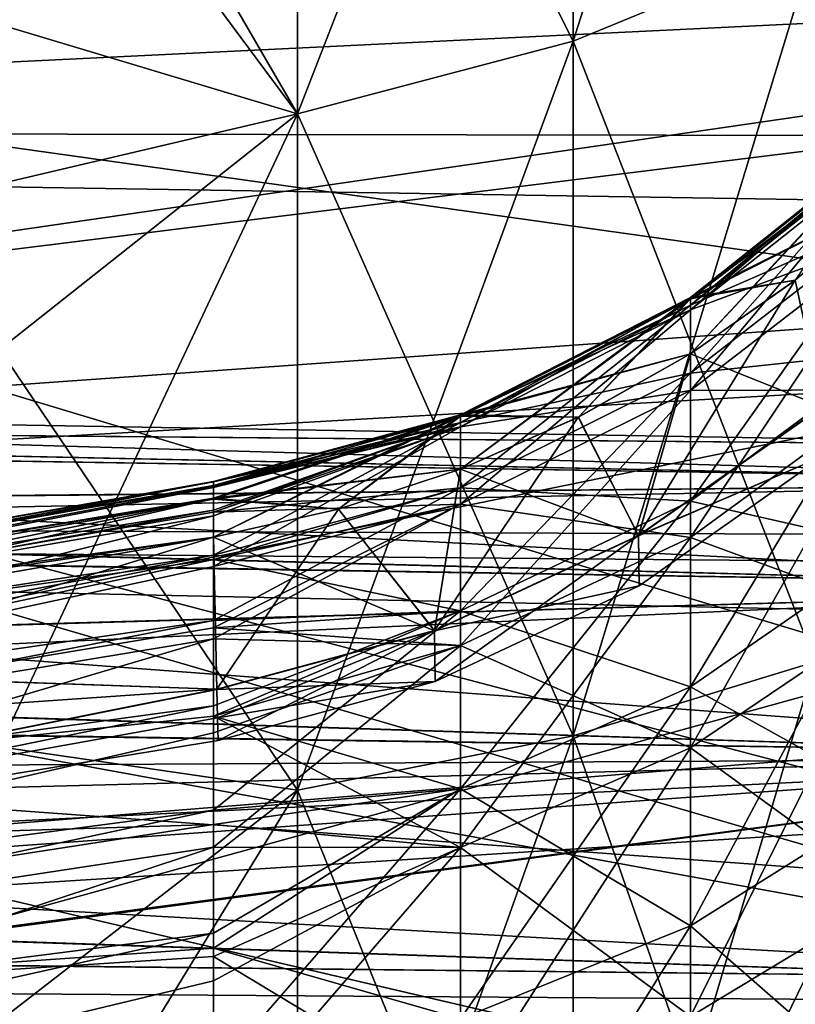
# Model space of a CAD drawing. Header units: metres. Extents: x -31 to 116, y -82 to 82.
# Tile 259 of 656: x -10.44 to -8.94, y -18.09 to -16.19. Entities that reach past the tile are written whole.
import ezdxf

# ---------------------------------------------------------------- set-up
doc = ezdxf.new("R2010")
doc.units = ezdxf.units.M
doc.layers.add('solid_80000000GA_10_1', color=7, linetype='CONTINUOUS')

msp = doc.modelspace()

# ---------------------------------------------------------------- linework, layer by layer
at = {"layer": 'solid_80000000GA_10_1'}
for points in [[(-9.371826, -16.232729, 8.764849), (-8.904378, -16.040487, 9.08474), (-8.904378, -14.767926, 8.186449)], [(-9.371826, -15.004976, 7.898189), (-9.371826, -16.232729, 8.764849), (-8.904378, -14.767926, 8.186449)], [(-9.371826, -15.004976, 7.898189), (-9.903998, -15.178445, 7.687245), (-9.903998, -16.373405, 8.530758)], [(-9.371826, -15.004976, 7.898189), (-9.903998, -16.373405, 8.530758), (-9.371826, -16.232729, 8.764849)], [(-9.903983, -15.178441, -7.68725), (-9.371815, -15.004972, -7.898194), (-9.371813, -16.232723, -8.764855)], [(-9.371813, -16.232723, -8.764855), (-9.371815, -15.004972, -7.898194), (-8.904368, -16.040483, -9.084747)], [(-10.479044, -15.598413, -7.811929), (-9.903983, -15.178441, -7.68725), (-9.90398, -16.373402, -8.530765)], [(-9.903998, -16.373405, 8.530758), (-9.903998, -15.178445, 7.687245), (-10.478992, -15.383737, 7.645028)], [(-9.90398, -16.373402, -8.530765), (-9.903983, -15.178441, -7.68725), (-9.371813, -16.232723, -8.764855)], [(-0.185905, -15.306491, -55.904568), (-14.860252, -15.818931, -56.027794), (8.5, -19.098322, -54.564713)], [(-14.860252, -15.818931, 56.027794), (-0.185905, -15.306491, 55.904568), (8.5, -19.098322, 54.564713)], [(-9.903998, -16.373405, 8.530758), (-10.478992, -15.383737, 7.645028), (-10.479, -16.508472, 8.422573)], [(-11.857142, -15.71406, -58.423611), (-6.02142, -15.510272, -58.486851), (5.595928, -17.363724, -58.034225)], [(-6.024165, -15.510367, 58.486816), (-11.857142, -15.71406, 58.423611), (5.595928, -17.363724, 58.034225)], [(-31, -19.587816, 55.123203), (-3, -19.629545, 54.589241), (-3, -15.514929, 55.898041)], [(-30.999891, -16.182417, 56.217251), (-31, -19.587816, 55.123203), (-3, -15.514929, 55.898041)], [(-19.510586, -15.781201, -56.122807), (-3, -15.514929, -55.898041), (-3, -19.629545, -54.589241)], [(-14.77168, -15.615715, 53.904545), (-2, -15.584855, 54.145493), (-2, -19.4587, 52.877037)], [(-2, -15.584855, -54.145493), (-14.77168, -15.615715, -53.904545), (-14.131985, -16.265471, -53.723698)], [(-2, -15.584855, -54.145493), (-14.131985, -16.265471, -53.723698), (-13.617107, -17.027529, -53.496483)], [(-2, -15.584855, -54.145493), (-13.617107, -17.027529, -53.496483), (-13.248411, -17.877415, -53.225307)], [(-2, -15.584855, -54.145493), (-13.248411, -17.877415, -53.225307), (-10.623691, -17.966028, -53.243816)], [(-2, -15.584855, -54.145493), (-10.623691, -17.966028, -53.243816), (-8, -18.054575, -53.262215)], [(-10.479056, -16.200708, -8.2324), (-10.479044, -15.598413, -7.811929), (-9.90398, -16.373402, -8.530765)], [(-14.130377, -16.267435, 53.723133), (-14.77168, -15.615715, 53.904545), (-2, -19.4587, 52.877037)], [(-11.857142, -17.21048, -58.000427), (-11.857142, -15.71406, -58.423611), (5.595928, -17.363724, -58.034225)], [(-11.857142, -15.71406, 58.423611), (-11.857142, -19.025854, 57.430538), (5.595928, -17.363724, 58.034225)], [(-19.510586, -15.781201, -56.122807), (-3, -19.629545, -54.589241), (-30.999891, -16.182417, -56.217251)], [(-14.2, -15.795713, 3.116266), (-3.8, -15.795713, 3.116266), (-3.8, -16.423508, 4.059462)], [(-14.2, -16.406023, 4.037499), (-14.2, -15.795713, 3.116266), (-3.8, -16.423508, 4.059462)], [(-14.860252, -15.818931, -56.027794), (-29.5, -16.330162, -56.147243), (8.5, -19.098322, -54.564713)], [(-29.5, -16.330162, 56.147243), (-14.860252, -15.818931, 56.027794), (8.5, -19.098322, 54.564713)], [(-14.2, -16.454727, -4.098197), (-3.8, -15.949091, -3.381924), (-14.2, -15.837672, -3.191871)], [(-14.2, -16.454727, -4.098197), (-3.8, -16.620687, -4.29445), (-3.8, -15.949091, -3.381924)], [(-9.371826, -17.574245, 9.442202), (-8.904378, -17.430965, 9.786815), (-8.904378, -16.040487, 9.08474)], [(-9.371826, -16.232729, 8.764849), (-9.371826, -17.574245, 9.442202), (-8.904378, -16.040487, 9.08474)], [(-9.371813, -16.232723, -8.764855), (-8.904368, -16.040483, -9.084747), (-8.904367, -17.430962, -9.786824)], [(-3, -19.629545, -54.589241), (-31, -19.587816, -55.123203), (-30.999891, -16.182417, -56.217251)], [(-10.479069, -16.828384, -8.604118), (-10.479056, -16.200708, -8.2324), (-9.90398, -16.373402, -8.530765)], [(-9.371826, -16.232729, 8.764849), (-9.903998, -16.373405, 8.530758), (-9.903998, -17.679094, 9.190021)], [(-9.371826, -16.232729, 8.764849), (-9.903998, -17.679094, 9.190021), (-9.371826, -17.574245, 9.442202)], [(-9.90398, -16.373402, -8.530765), (-9.371813, -16.232723, -8.764855), (-9.371811, -17.574242, -9.442211)], [(-9.371811, -17.574242, -9.442211), (-9.371813, -16.232723, -8.764855), (-8.904367, -17.430962, -9.786824)], [(-14.130377, -16.267435, 53.723133), (-2, -19.4587, 52.877037), (-8, -18.054575, 53.262215)], [(-13.615891, -17.029745, 53.495819), (-14.130377, -16.267435, 53.723133), (-8, -18.054575, 53.262215)], [(-29.5, -16.330162, -56.147243), (-29.5, -20.61651, -54.718796), (8.5, -19.098322, -54.564713)], [(-29.5, -20.61651, 54.718796), (-29.5, -16.330162, 56.147243), (8.5, -19.098322, 54.564713)], [(-10.479069, -16.828384, -8.604118), (-9.90398, -16.373402, -8.530765), (-9.903977, -17.67909, -9.190028)], [(-9.903998, -16.373405, 8.530758), (-10.479, -16.508472, 8.422573), (-10.478996, -17.595211, 8.97818)], [(-9.903998, -17.679094, 9.190021), (-9.903998, -16.373405, 8.530758), (-10.478996, -17.595211, 8.97818)], [(-9.903977, -17.67909, -9.190028), (-9.90398, -16.373402, -8.530765), (-9.371811, -17.574242, -9.442211)], [(-14.2, -17.163565, 4.842038), (-14.2, -16.406023, 4.037499), (-3.8, -16.423508, 4.059462)], [(-8.755479, -16.417759, 22.796824), (-9.14531, -16.727825, 22.781693), (-9.145311, -16.836645, 23.650547)], [(-8.942774, -16.694181, 23.679489), (-8.755479, -16.417759, 22.796824), (-9.145311, -16.836645, 23.650547)], [(-8.755479, -16.420315, -32.154793), (-9.14531, -16.730249, -32.17239), (-9.145311, -16.836645, -31.349453)], [(-8.942774, -16.694181, -31.320511), (-8.755479, -16.420315, -32.154793), (-9.145311, -16.836645, -31.349453)], [(-8.755479, -16.417759, 22.796824), (-8.755479, -16.442734, 21.874483), (-9.14531, -16.727825, 22.781693)], [(-8.755479, -16.417759, -22.796824), (-8.755479, -16.532425, -23.712351), (-9.14531, -16.727825, -22.781693)], [(-8.755479, -16.417759, -22.796824), (-9.14531, -16.727825, -22.781693), (-9.14531, -16.751526, -21.90637)], [(-8.755479, -16.442734, -21.874483), (-8.755479, -16.417759, -22.796824), (-9.14531, -16.751526, -21.90637)], [(-8.755479, -16.420315, 32.154793), (-8.755479, -16.532425, 31.287649), (-9.14531, -16.730249, 32.17239)], [(-8.755479, -16.420315, 32.154793), (-9.14531, -16.730249, 32.17239), (-9.14531, -16.742807, 33.002083)], [(-8.755479, -16.433546, 33.029053), (-8.755479, -16.420315, 32.154793), (-9.14531, -16.742807, 33.002083)], [(-8.755479, -16.420315, -32.154793), (-8.755479, -16.433546, -33.029053), (-9.14531, -16.730249, -32.17239)], [(-14.2, -17.163565, 4.842038), (-3.8, -16.423508, 4.059462), (-3.8, -17.205549, 4.879313)], [(-8.755479, -16.433546, 33.029053), (-9.14531, -16.742807, 33.002083), (-9.14531, -16.874062, 33.821423)], [(-8.755479, -16.57185, 33.892406), (-8.755479, -16.433546, 33.029053), (-9.14531, -16.874062, 33.821423)], [(-8.755479, -16.433546, -33.029053), (-9.14531, -16.742807, -33.002083), (-9.14531, -16.730249, -32.17239)], [(-8.755479, -16.433546, -33.029053), (-8.755479, -16.57185, -33.892406), (-9.14531, -16.742807, -33.002083)], [(-14.2, -17.21534, -4.887912), (-3.8, -16.620687, -4.29445), (-14.2, -16.454727, -4.098197)], [(-8.755479, -16.442734, 21.874483), (-9.14531, -16.751526, 21.90637), (-9.14531, -16.727825, 22.781693)], [(-8.755479, -16.442734, 21.874483), (-8.755479, -16.606771, 20.966501), (-9.14531, -16.751526, 21.90637)], [(-8.755479, -16.442734, -21.874483), (-9.14531, -16.751526, -21.90637), (-9.14531, -16.907202, -21.044678)], [(-8.755479, -16.606771, -20.966501), (-8.755479, -16.442734, -21.874483), (-9.14531, -16.907202, -21.044678)], [(-9.14531, -16.730249, 32.17239), (-8.755479, -16.532425, 31.287649), (-8.943015, -16.69437, 31.320549)], [(-9.14531, -16.727825, -22.781693), (-8.755479, -16.532425, -23.712351), (-8.943015, -16.69437, -23.679451)], [(-8.943015, -16.69437, 31.320549), (-8.755479, -16.532425, 31.287649), (-8.890228, -16.938267, 29.419748)], [(-8.943015, -16.69437, -23.679451), (-8.755479, -16.532425, -23.712351), (-8.890228, -16.938267, -25.580252)], [(-8.755479, -16.57185, 33.892406), (-9.14531, -16.874062, 33.821423), (-9.14531, -17.121304, 34.613522)], [(-8.755479, -16.832375, 34.727055), (-8.755479, -16.57185, 33.892406), (-9.14531, -17.121304, 34.613522)], [(-8.755479, -16.57185, -33.892406), (-9.14531, -16.874062, -33.821423), (-9.14531, -16.742807, -33.002083)], [(-8.755479, -16.57185, -33.892406), (-8.755479, -16.832375, -34.727055), (-9.14531, -16.874062, -33.821423)], [(-8.755479, -16.606771, 20.966501), (-9.14531, -16.907202, 21.044678), (-9.14531, -16.751526, 21.90637)], [(-8.755479, -16.606771, 20.966501), (-8.755479, -16.906111, 20.093727), (-9.14531, -16.907202, 21.044678)], [(-8.755479, -16.606771, -20.966501), (-9.14531, -16.907202, -21.044678), (-9.14531, -17.19128, -20.216396)], [(-8.755479, -16.906111, -20.093727), (-8.755479, -16.606771, -20.966501), (-9.14531, -17.19128, -20.216396)], [(-14.2, -17.21534, -4.887912), (-3.8, -17.440538, -5.076492), (-3.8, -16.620687, -4.29445)], [(-8.943015, -16.69437, 31.320549), (-8.890228, -16.938267, 29.419748), (-9.245898, -17.187288, 29.444853)], [(-9.145311, -16.836645, 31.349453), (-8.943015, -16.69437, 31.320549), (-9.245898, -17.187288, 29.444853)], [(-8.943015, -16.69437, -23.679451), (-8.890228, -16.938267, -25.580252), (-9.245898, -17.187288, -25.555147)], [(-9.145311, -16.836645, -23.650547), (-8.943015, -16.69437, -23.679451), (-9.245898, -17.187288, -25.555147)], [(-8.890224, -16.938646, 25.584072), (-8.942774, -16.694181, 23.679489), (-9.145311, -16.836645, 23.650547)], [(-8.890224, -16.938646, -29.415928), (-8.942774, -16.694181, -31.320511), (-9.145311, -16.836645, -31.349453)], [(-9.14531, -16.730249, 32.17239), (-8.943015, -16.69437, 31.320549), (-9.145311, -16.836645, 31.349453)], [(-9.14531, -16.727825, -22.781693), (-8.943015, -16.69437, -23.679451), (-9.145311, -16.836645, -23.650547)], [(-9.14531, -16.727825, 22.781693), (-9.588969, -16.954504, 22.77063), (-9.588969, -17.05905, 23.605364)], [(-9.14531, -16.727825, 22.781693), (-9.14531, -16.751526, 21.90637), (-9.588969, -16.954504, 22.77063)], [(-9.361719, -16.958832, 23.625725), (-9.14531, -16.727825, 22.781693), (-9.588969, -17.05905, 23.605364)], [(-9.14531, -16.727825, -22.781693), (-9.145311, -16.836645, -23.650547), (-9.588969, -16.954504, -22.77063)], [(-9.14531, -16.727825, -22.781693), (-9.588969, -16.954504, -22.77063), (-9.588969, -16.977274, -21.929684)], [(-9.14531, -16.751526, -21.90637), (-9.14531, -16.727825, -22.781693), (-9.588969, -16.977274, -21.929684)], [(-9.14531, -16.730249, 32.17239), (-9.145311, -16.836645, 31.349453), (-9.588969, -16.956833, 32.185257)], [(-9.14531, -16.730249, 32.17239), (-9.588969, -16.956833, 32.185257), (-9.588969, -16.968897, 32.982365)], [(-9.14531, -16.742807, 33.002083), (-9.14531, -16.730249, 32.17239), (-9.588969, -16.968897, 32.982365)], [(-9.14531, -16.730249, -32.17239), (-9.588969, -16.956833, -32.185257), (-9.588969, -17.05905, -31.394636)], [(-9.14531, -16.730249, -32.17239), (-9.14531, -16.742807, -33.002083), (-9.588969, -16.956833, -32.185257)], [(-9.361719, -16.958832, -31.374275), (-9.14531, -16.730249, -32.17239), (-9.588969, -17.05905, -31.394636)], [(-9.14531, -16.742807, 33.002083), (-9.588969, -16.968897, 32.982365), (-9.588969, -17.094997, 33.769531)], [(-9.14531, -16.874062, 33.821423), (-9.14531, -16.742807, 33.002083), (-9.588969, -17.094997, 33.769531)], [(-9.14531, -16.742807, -33.002083), (-9.588969, -16.968897, -32.982365), (-9.588969, -16.956833, -32.185257)], [(-9.14531, -16.742807, -33.002083), (-9.14531, -16.874062, -33.821423), (-9.588969, -16.968897, -32.982365)], [(-9.361719, -16.958832, 23.625725), (-9.145311, -16.836645, 23.650547), (-9.14531, -16.727825, 22.781693)], [(-9.361719, -16.958832, -31.374275), (-9.145311, -16.836645, -31.349453), (-9.14531, -16.730249, -32.17239)], [(-9.14531, -16.751526, 21.90637), (-9.588969, -16.977274, 21.929682), (-9.588969, -16.954504, 22.77063)], [(-9.14531, -16.751526, 21.90637), (-9.14531, -16.907202, 21.044678), (-9.588969, -16.977274, 21.929682)], [(-9.14531, -16.751526, -21.90637), (-9.588969, -16.977274, -21.929684), (-9.588969, -17.126837, -21.10183)], [(-9.14531, -16.907202, -21.044678), (-9.14531, -16.751526, -21.90637), (-9.588969, -17.126837, -21.10183)], [(-10.479053, -18.124537, -9.190274), (-10.479069, -16.828384, -8.604118), (-9.903977, -17.67909, -9.190028)], [(-9.588969, -16.956833, 32.185257), (-9.145311, -16.836645, 31.349453), (-9.362231, -16.959089, 31.374329)], [(-9.588969, -16.954504, -22.77063), (-9.145311, -16.836645, -23.650547), (-9.362231, -16.959089, -23.625671)], [(-9.362231, -16.959089, 31.374329), (-9.145311, -16.836645, 31.349453), (-9.245898, -17.187288, 29.444853)], [(-9.362231, -16.959089, -23.625671), (-9.145311, -16.836645, -23.650547), (-9.245898, -17.187288, -25.555147)], [(-9.245893, -17.187675, 25.559015), (-9.145311, -16.836645, 23.650547), (-9.361719, -16.958832, 23.625725)], [(-9.245893, -17.187675, -29.440985), (-9.145311, -16.836645, -31.349453), (-9.361719, -16.958832, -31.374275)], [(-8.890224, -16.938646, 25.584072), (-9.145311, -16.836645, 23.650547), (-9.245893, -17.187675, 25.559015)], [(-8.890224, -16.938646, -29.415928), (-9.145311, -16.836645, -31.349453), (-9.245893, -17.187675, -29.440985)], [(-8.755479, -16.832375, 34.727055), (-9.14531, -17.121304, 34.613522), (-9.14531, -17.479437, 35.362045)], [(-8.755479, -17.209745, 35.515785), (-8.755479, -16.832375, 34.727055), (-9.14531, -17.479437, 35.362045)], [(-8.755479, -16.832375, -34.727055), (-9.14531, -17.121304, -34.613522), (-9.14531, -16.874062, -33.821423)], [(-8.755479, -16.832375, -34.727055), (-8.755479, -17.209745, -35.515785), (-9.14531, -17.121304, -34.613522)], [(-9.14531, -16.874062, 33.821423), (-9.588969, -17.094997, 33.769531), (-9.588969, -17.332529, 34.530521)], [(-9.14531, -17.121304, 34.613522), (-9.14531, -16.874062, 33.821423), (-9.588969, -17.332529, 34.530521)], [(-9.14531, -16.874062, -33.821423), (-9.588969, -17.094997, -33.769531), (-9.588969, -16.968897, -32.982365)], [(-9.14531, -16.874062, -33.821423), (-9.14531, -17.121304, -34.613522), (-9.588969, -17.094997, -33.769531)], [(-9.14531, -16.907202, 21.044678), (-9.588969, -17.126837, 21.10183), (-9.588969, -16.977274, 21.929682)], [(-9.14531, -16.907202, 21.044678), (-9.14531, -17.19128, 20.216396), (-9.588969, -17.126837, 21.10183)], [(-9.14531, -16.907202, -21.044678), (-9.588969, -17.126837, -21.10183), (-9.588969, -17.399759, -20.306074)], [(-9.14531, -17.19128, -20.216396), (-9.14531, -16.907202, -21.044678), (-9.588969, -17.399759, -20.306074)], [(-8.755479, -16.906111, 20.093727), (-9.14531, -17.19128, 20.216396), (-9.14531, -16.907202, 21.044678)], [(-8.755479, -16.906111, 20.093727), (-8.755479, -17.333876, 19.276197), (-9.14531, -17.19128, 20.216396)], [(-8.755479, -16.906111, -20.093727), (-9.14531, -17.19128, -20.216396), (-9.14531, -17.597239, -19.440542)], [(-8.755479, -17.333876, -19.276197), (-8.755479, -16.906111, -20.093727), (-9.14531, -17.597239, -19.440542)], [(-8, -17.016335, -51.006477), (-13.651486, -16.965944, -51.542725), (-13.679019, -16.918049, -50.935425)], [(-8, -17.083391, -50.370956), (-13.679019, -16.918049, -50.935425), (-13.63671, -16.992165, -50.32811)], [(-8, -17.083391, -50.370956), (-8, -17.016335, -51.006477), (-13.679019, -16.918049, -50.935425)], [(-8, -17.016335, 51.006477), (-13.678886, -16.918276, 50.9361), (-13.650931, -16.966921, 51.547264)], [(-8, -17.083391, 50.370956), (-13.636168, -16.993134, 50.324238), (-13.678886, -16.918276, 50.9361)], [(-8, -17.016335, 51.006477), (-8, -17.083391, 50.370956), (-13.678886, -16.918276, 50.9361)], [(-9.588969, -16.954504, 22.77063), (-10.06588, -17.116308, 23.110279), (-10.065879, -17.190298, 23.578701)], [(-9.588969, -16.954504, 22.77063), (-10.06588, -17.083567, 22.637182), (-10.06588, -17.116308, 23.110279)], [(-9.588969, -16.954504, 22.77063), (-9.588969, -16.977274, 21.929682), (-10.06588, -17.083567, 22.637182)], [(-9.588969, -16.954504, -22.77063), (-10.06588, -17.115059, -23.09915), (-10.06588, -17.083046, -22.614788)], [(-9.588969, -16.954504, -22.77063), (-9.588969, -17.05905, -23.605364), (-10.06588, -17.115059, -23.09915)], [(-9.588969, -16.954504, -22.77063), (-10.06588, -17.083046, -22.614788), (-10.06588, -17.094511, -22.129507)], [(-9.588969, -16.977274, -21.929684), (-9.588969, -16.954504, -22.77063), (-10.06588, -17.094511, -22.129507)], [(-9.824448, -17.136372, 23.589655), (-9.588969, -16.954504, 22.77063), (-10.065879, -17.190298, 23.578701)], [(-9.824448, -17.136372, 23.589655), (-9.588969, -17.05905, 23.605364), (-9.588969, -16.954504, 22.77063)], [(-9.588969, -16.954504, -22.77063), (-9.362231, -16.959089, -23.625671), (-9.588969, -17.05905, -23.605364)], [(-8.88918, -17.034018, 27.501919), (-9.245898, -17.187288, 29.444853), (-8.890228, -16.938267, 29.419748)], [(-8.88918, -17.034018, -27.498081), (-9.245898, -17.187288, -25.555147), (-8.890228, -16.938267, -25.580252)], [(-8.890224, -16.938646, 25.584072), (-9.245893, -17.187675, 25.559015), (-8.88918, -17.034018, 27.501919)], [(-8.890224, -16.938646, -29.415928), (-9.245893, -17.187675, -29.440985), (-8.88918, -17.034018, -27.498081)], [(-8, -17.086149, -51.641705), (-13.55744, -17.139557, -52.143887), (-13.651486, -16.965944, -51.542725)], [(-8, -17.016335, -51.006477), (-8, -17.086149, -51.641705), (-13.651486, -16.965944, -51.542725)], [(-8, -17.086149, 51.641705), (-13.650931, -16.966921, 51.547264), (-13.55634, -17.141687, 52.149258)], [(-8, -17.086149, 51.641705), (-8, -17.016335, 51.006477), (-13.650931, -16.966921, 51.547264)], [(-9.588969, -16.956833, 32.185257), (-10.06588, -17.117125, 31.882572), (-10.06588, -17.08395, 32.348431)], [(-9.588969, -16.956833, 32.185257), (-9.588969, -17.05905, 31.394636), (-10.06588, -17.117125, 31.882572)], [(-9.588969, -16.956833, 32.185257), (-10.06588, -17.08395, 32.348431), (-10.06588, -17.091019, 32.815418)], [(-9.588969, -16.968897, 32.982365), (-9.588969, -16.956833, 32.185257), (-10.06588, -17.091019, 32.815418)], [(-9.588969, -16.956833, -32.185257), (-10.06588, -17.116308, -31.889721), (-10.065879, -17.190298, -31.421299)], [(-9.588969, -16.956833, -32.185257), (-10.06588, -17.083567, -32.36282), (-10.06588, -17.116308, -31.889721)], [(-9.588969, -16.956833, -32.185257), (-9.588969, -16.968897, -32.982365), (-10.06588, -17.083567, -32.36282)], [(-9.588969, -16.968897, 32.982365), (-10.06588, -17.091019, 32.815418), (-10.06588, -17.138277, 33.28006)], [(-9.588969, -16.968897, 32.982365), (-10.06588, -17.138277, 33.28006), (-10.06588, -17.225374, 33.738907)], [(-9.588969, -17.094997, 33.769531), (-9.588969, -16.968897, 32.982365), (-10.06588, -17.225374, 33.738907)], [(-9.588969, -16.968897, -32.982365), (-10.06588, -17.142496, -33.308533), (-10.06588, -17.092318, -32.836967)], [(-9.588969, -16.968897, -32.982365), (-9.588969, -17.094997, -33.769531), (-10.06588, -17.142496, -33.308533)], [(-9.588969, -16.968897, -32.982365), (-10.06588, -17.092318, -32.836967), (-10.06588, -17.083567, -32.36282)], [(-9.824448, -17.136372, -31.410345), (-9.588969, -16.956833, -32.185257), (-10.065879, -17.190298, -31.421299)], [(-9.824448, -17.136372, -31.410345), (-9.588969, -17.05905, -31.394636), (-9.588969, -16.956833, -32.185257)], [(-9.362231, -16.959089, 31.374329), (-9.245898, -17.187288, 29.444853), (-9.639651, -17.370995, 29.463373)], [(-9.588969, -17.05905, 31.394636), (-9.362231, -16.959089, 31.374329), (-9.639651, -17.370995, 29.463373)], [(-9.362231, -16.959089, -23.625671), (-9.245898, -17.187288, -25.555147), (-9.639651, -17.370995, -25.536627)], [(-9.588969, -17.05905, -23.605364), (-9.362231, -16.959089, -23.625671), (-9.639651, -17.370995, -25.536627)], [(-9.588969, -16.956833, 32.185257), (-9.362231, -16.959089, 31.374329), (-9.588969, -17.05905, 31.394636)], [(-9.245893, -17.187675, 25.559015), (-9.361719, -16.958832, 23.625725), (-9.588969, -17.05905, 23.605364)], [(-9.245893, -17.187675, -29.440985), (-9.361719, -16.958832, -31.374275), (-9.588969, -17.05905, -31.394636)], [(-8, -17.083391, -50.370956), (-13.63671, -16.992165, -50.32811), (-13.529852, -17.193785, -49.729931)], [(-8, -17.284243, 49.764294), (-13.528596, -17.196293, 49.723766), (-13.636168, -16.993134, 50.324238)], [(-8, -17.083391, 50.370956), (-8, -17.284243, 49.764294), (-13.636168, -16.993134, 50.324238)], [(-9.588969, -16.977274, 21.929682), (-10.06588, -17.142496, 21.691467), (-10.06588, -17.092318, 22.163034)], [(-9.588969, -16.977274, 21.929682), (-9.588969, -17.126837, 21.10183), (-10.06588, -17.142496, 21.691467)], [(-9.588969, -16.977274, 21.929682), (-10.06588, -17.092318, 22.163034), (-10.06588, -17.083567, 22.637182)], [(-9.588969, -16.977274, -21.929684), (-10.06588, -17.094511, -22.129507), (-10.06588, -17.149364, -21.6472)], [(-9.588969, -16.977274, -21.929684), (-10.06588, -17.149364, -21.6472), (-10.06588, -17.247164, -21.171736)], [(-9.588969, -17.126837, -21.10183), (-9.588969, -16.977274, -21.929684), (-10.06588, -17.247164, -21.171736)], [(-13.615891, -17.029745, 53.495819), (-8, -18.054575, 53.262215), (-10.63378, -17.964994, 53.244438)], [(-8.88918, -17.034018, 27.501919), (-9.244473, -17.284359, 27.501944), (-9.245898, -17.187288, 29.444853)], [(-8.88918, -17.034018, -27.498081), (-9.244473, -17.284359, -27.498056), (-9.245898, -17.187288, -25.555147)], [(-9.245893, -17.187675, 25.559015), (-9.244473, -17.284359, 27.501944), (-8.88918, -17.034018, 27.501919)], [(-9.245893, -17.187675, -29.440985), (-9.244473, -17.284359, -27.498056), (-8.88918, -17.034018, -27.498081)], [(-9.824564, -17.136404, 31.410351), (-10.06588, -17.117125, 31.882572), (-9.588969, -17.05905, 31.394636)], [(-9.824564, -17.136404, -23.589649), (-10.06588, -17.115059, -23.09915), (-9.588969, -17.05905, -23.605364)], [(-9.824564, -17.136404, 31.410351), (-9.588969, -17.05905, 31.394636), (-9.639651, -17.370995, 29.463373)], [(-9.824564, -17.136404, -23.589649), (-9.588969, -17.05905, -23.605364), (-9.639651, -17.370995, -25.536627)], [(-9.639644, -17.371386, 25.540531), (-9.588969, -17.05905, 23.605364), (-9.824448, -17.136372, 23.589655)], [(-9.639644, -17.371386, -29.459469), (-9.588969, -17.05905, -31.394636), (-9.824448, -17.136372, -31.410345)], [(-9.245893, -17.187675, 25.559015), (-9.588969, -17.05905, 23.605364), (-9.639644, -17.371386, 25.540531)], [(-9.245893, -17.187675, -29.440985), (-9.588969, -17.05905, -31.394636), (-9.639644, -17.371386, -29.459469)], [(-8, -17.086149, -51.641705), (-8, -17.289637, -52.24749), (-13.55744, -17.139557, -52.143887)], [(-8, -17.289637, 52.24749), (-8, -17.086149, 51.641705), (-13.55634, -17.141687, 52.149258)], [(-8, -17.284243, -49.764294), (-8, -17.083391, -50.370956), (-13.529852, -17.193785, -49.729931)], [(-12.868241, -17.577442, -22.62075), (-10.06588, -17.083046, -22.614788), (-10.06588, -17.115059, -23.09915)], [(-12.868241, -17.635342, -21.737598), (-10.06588, -17.094511, -22.129507), (-10.06588, -17.083046, -22.614788)], [(-12.868241, -17.577442, -22.62075), (-12.868241, -17.635342, -21.737598), (-10.06588, -17.083046, -22.614788)], [(-12.868241, -17.577944, 22.63973), (-10.06588, -17.083567, 22.637182), (-10.06588, -17.092318, 22.163034)], [(-12.868241, -17.577944, 22.63973), (-10.06588, -17.116308, 23.110279), (-10.06588, -17.083567, 22.637182)], [(-12.868241, -17.577944, -32.360271), (-10.06588, -17.083567, -32.36282), (-10.06588, -17.092318, -32.836967)], [(-12.868241, -17.577944, -32.360271), (-10.06588, -17.116308, -31.889721), (-10.06588, -17.083567, -32.36282)], [(-12.868241, -17.605526, 31.96122), (-10.06588, -17.08395, 32.348431), (-10.06588, -17.117125, 31.882572)], [(-12.868241, -17.576498, 32.427284), (-10.06588, -17.091019, 32.815418), (-10.06588, -17.08395, 32.348431)], [(-12.868241, -17.605526, 31.96122), (-12.868241, -17.576498, 32.427284), (-10.06588, -17.08395, 32.348431)], [(-12.868241, -17.591749, 32.894005), (-10.06588, -17.138277, 33.28006), (-10.06588, -17.091019, 32.815418)], [(-12.868241, -17.576498, 32.427284), (-12.868241, -17.591749, 32.894005), (-10.06588, -17.091019, 32.815418)], [(-12.868241, -17.629606, 21.775137), (-10.06588, -17.092318, 22.163034), (-10.06588, -17.142496, 21.691467)], [(-12.868241, -17.629606, 21.775137), (-12.868241, -17.577944, 22.63973), (-10.06588, -17.092318, 22.163034)], [(-12.868241, -17.629606, -33.224865), (-10.06588, -17.092318, -32.836967), (-10.06588, -17.142496, -33.308533)], [(-12.868241, -17.629606, -33.224865), (-12.868241, -17.577944, -32.360271), (-10.06588, -17.092318, -32.836967)], [(-12.868241, -17.635342, -21.737598), (-10.06588, -17.149364, -21.6472), (-10.06588, -17.094511, -22.129507)], [(-9.588969, -17.094997, 33.769531), (-10.06588, -17.225374, 33.738907), (-10.06588, -17.351664, 34.188549)], [(-9.588969, -17.332529, 34.530521), (-9.588969, -17.094997, 33.769531), (-10.06588, -17.351664, 34.188549)], [(-9.588969, -17.094997, -33.769531), (-10.06588, -17.233717, -33.773907), (-10.06588, -17.142496, -33.308533)], [(-9.588969, -17.094997, -33.769531), (-9.588969, -17.332529, -34.530521), (-10.06588, -17.233717, -33.773907)], [(-9.14531, -17.121304, -34.613522), (-9.588969, -17.332529, -34.530521), (-9.588969, -17.094997, -33.769531)], [(-12.868241, -17.577442, -22.62075), (-10.06588, -17.115059, -23.09915), (-10.065879, -17.190298, -23.578701)], [(-10.06588, -17.116308, 23.110279), (-12.868241, -17.67857, 23.5), (-11.471743, -17.435369, 23.5396)], [(-12.868241, -17.577944, 22.63973), (-12.868241, -17.67857, 23.5), (-10.06588, -17.116308, 23.110279)], [(-10.06588, -17.116308, -31.889721), (-12.868241, -17.67857, -31.5), (-11.46704, -17.434551, -31.460268)], [(-12.868241, -17.577944, -32.360271), (-12.868241, -17.67857, -31.5), (-10.06588, -17.116308, -31.889721)], [(-12.868241, -17.605526, 31.96122), (-10.06588, -17.117125, 31.882572), (-10.065879, -17.190298, 31.421299)], [(-10.06588, -17.116308, 23.110279), (-11.471743, -17.435369, 23.5396), (-10.065879, -17.190298, 23.578701)], [(-10.06588, -17.116308, -31.889721), (-11.46704, -17.434551, -31.460268), (-10.065879, -17.190298, -31.421299)], [(-9.824564, -17.136404, -23.589649), (-10.065879, -17.190298, -23.578701), (-10.06588, -17.115059, -23.09915)], [(-9.824564, -17.136404, 31.410351), (-10.065879, -17.190298, 31.421299), (-10.06588, -17.117125, 31.882572)], [(-9.14531, -17.121304, 34.613522), (-9.588969, -17.332529, 34.530521), (-9.588969, -17.6766, 35.249649)], [(-9.14531, -17.479437, 35.362045), (-9.14531, -17.121304, 34.613522), (-9.588969, -17.6766, 35.249649)], [(-9.14531, -17.121304, -34.613522), (-9.14531, -17.479437, -35.362045), (-9.588969, -17.332529, -34.530521)], [(-8.755479, -17.209745, -35.515785), (-9.14531, -17.479437, -35.362045), (-9.14531, -17.121304, -34.613522)], [(-8, -17.289637, -52.24749), (-13.413244, -17.443428, -52.714405), (-13.55744, -17.139557, -52.143887)], [(-8, -17.289637, 52.24749), (-13.55634, -17.141687, 52.149258), (-13.412264, -17.44569, 52.717796)], [(-12.868241, -17.651144, 33.357182), (-10.06588, -17.225374, 33.738907), (-10.06588, -17.138277, 33.28006)], [(-12.868241, -17.591749, 32.894005), (-12.868241, -17.651144, 33.357182), (-10.06588, -17.138277, 33.28006)], [(-12.868241, -17.629606, 21.775137), (-10.06588, -17.142496, 21.691467), (-10.06588, -17.233717, 21.226095)], [(-12.868241, -17.629606, -33.224865), (-10.06588, -17.142496, -33.308533), (-10.06588, -17.233717, -33.773907)], [(-9.588969, -17.126837, 21.10183), (-10.06588, -17.365282, 20.770481), (-10.06588, -17.233717, 21.226095)], [(-9.588969, -17.126837, 21.10183), (-9.588969, -17.399759, 20.306074), (-10.06588, -17.365282, 20.770481)], [(-9.588969, -17.126837, 21.10183), (-10.06588, -17.233717, 21.226095), (-10.06588, -17.142496, 21.691467)], [(-9.588969, -17.126837, -21.10183), (-10.06588, -17.247164, -21.171736), (-10.06588, -17.387125, -20.706934)], [(-9.588969, -17.399759, -20.306074), (-9.588969, -17.126837, -21.10183), (-10.06588, -17.387125, -20.706934)], [(-9.639644, -17.371386, 25.540531), (-9.824448, -17.136372, 23.589655), (-10.065879, -17.190298, 23.578701)], [(-9.639644, -17.371386, -29.459469), (-9.824448, -17.136372, -31.410345), (-10.065879, -17.190298, -31.421299)], [(-9.824564, -17.136404, 31.410351), (-10.059442, -17.48427, 29.474621), (-10.065879, -17.190298, 31.421299)], [(-9.824564, -17.136404, -23.589649), (-10.059442, -17.48427, -25.525379), (-10.065879, -17.190298, -23.578701)], [(-9.824564, -17.136404, 31.410351), (-9.639651, -17.370995, 29.463373), (-10.059442, -17.48427, 29.474621)], [(-9.824564, -17.136404, -23.589649), (-9.639651, -17.370995, -25.536627), (-10.059442, -17.48427, -25.525379)], [(-9.14531, -17.19128, 20.216396), (-9.588969, -17.399759, 20.306074), (-9.588969, -17.126837, 21.10183)], [(-14.2, -18.046442, 5.506626), (-14.2, -17.163565, 4.842038), (-3.8, -17.205549, 4.879313)], [(-12.868241, -17.850401, -20.879078), (-10.06588, -17.247164, -21.171736), (-10.06588, -17.149364, -21.6472)], [(-12.868241, -17.635342, -21.737598), (-12.868241, -17.850401, -20.879078), (-10.06588, -17.149364, -21.6472)], [(-8, -17.284243, -49.764294), (-13.529852, -17.193785, -49.729931), (-13.376869, -17.529446, -49.16481)], [(-8, -17.609678, 49.214317), (-13.375756, -17.532148, 49.1604), (-13.528596, -17.196293, 49.723766)], [(-8, -17.284243, 49.764294), (-8, -17.609678, 49.214317), (-13.528596, -17.196293, 49.723766)], [(-11.46704, -17.434549, 31.460268), (-12.868241, -17.605526, 31.96122), (-10.065879, -17.190298, 31.421299)], [(-12.868241, -17.577442, -22.62075), (-10.065879, -17.190298, -23.578701), (-11.471743, -17.435369, -23.5396)], [(-12.80464, -18.031757, 26.155952), (-10.059433, -17.484665, 25.529306), (-10.065879, -17.190298, 23.578701)], [(-11.471743, -17.435369, 23.5396), (-12.80464, -18.031757, 26.155952), (-10.065879, -17.190298, 23.578701)], [(-12.804607, -18.031935, -28.84137), (-10.065879, -17.190298, -31.421299), (-11.46704, -17.434551, -31.460268)], [(-12.804607, -18.031935, -28.84137), (-10.059433, -17.484665, -29.470694), (-10.065879, -17.190298, -31.421299)], [(-10.059442, -17.48427, -25.525379), (-11.471743, -17.435369, -23.5396), (-10.065879, -17.190298, -23.578701)], [(-10.059442, -17.48427, 29.474621), (-11.46704, -17.434549, 31.460268), (-10.065879, -17.190298, 31.421299)], [(-9.639644, -17.371386, 25.540531), (-10.065879, -17.190298, 23.578701), (-10.059433, -17.484665, 25.529306)], [(-9.639644, -17.371386, -29.459469), (-10.065879, -17.190298, -31.421299), (-10.059433, -17.484665, -29.470694)], [(-9.637844, -17.469162, 27.501963), (-9.639651, -17.370995, 29.463373), (-9.245898, -17.187288, 29.444853)], [(-9.637844, -17.469162, -27.498037), (-9.639651, -17.370995, -25.536627), (-9.245898, -17.187288, -25.555147)], [(-9.245893, -17.187675, 25.559015), (-9.639644, -17.371386, 25.540531), (-9.244473, -17.284359, 27.501944)], [(-9.245893, -17.187675, -29.440985), (-9.639644, -17.371386, -29.459469), (-9.244473, -17.284359, -27.498056)], [(-9.244473, -17.284359, 27.501944), (-9.637844, -17.469162, 27.501963), (-9.245898, -17.187288, 29.444853)], [(-9.244473, -17.284359, -27.498056), (-9.637844, -17.469162, -27.498037), (-9.245898, -17.187288, -25.555147)], [(-9.14531, -17.19128, 20.216396), (-9.14531, -17.597239, 19.440542), (-9.588969, -17.399759, 20.306074)], [(-9.14531, -17.19128, -20.216396), (-9.588969, -17.399759, -20.306074), (-9.588969, -17.789774, -19.56069)], [(-9.14531, -17.597239, -19.440542), (-9.14531, -17.19128, -20.216396), (-9.588969, -17.789774, -19.56069)], [(-8.755479, -17.333876, 19.276197), (-9.14531, -17.597239, 19.440542), (-9.14531, -17.19128, 20.216396)], [(-14.2, -18.046442, 5.506626), (-3.8, -17.205549, 4.879313), (-3.8, -18.118076, 5.550909)], [(-14.2, -18.097868, -5.538547), (-3.8, -17.440538, -5.076492), (-14.2, -17.21534, -4.887912)], [(-11.857142, -18.695528, -57.538918), (-11.857142, -17.21048, -58.000427), (5.595928, -17.363724, -58.034225)], [(-8.755479, -17.209745, 35.515785), (-9.14531, -17.479437, 35.362045), (-9.14531, -17.941078, 36.051559)], [(-8.755479, -17.696186, 36.24234), (-8.755479, -17.209745, 35.515785), (-9.14531, -17.941078, 36.051559)], [(-8.755479, -17.209745, -35.515785), (-8.755479, -17.696186, -36.24234), (-9.14531, -17.479437, -35.362045)], [(-12.868241, -17.754148, 33.812649), (-10.06588, -17.351664, 34.188549), (-10.06588, -17.225374, 33.738907)], [(-12.868241, -17.651144, 33.357182), (-12.868241, -17.754148, 33.812649), (-10.06588, -17.225374, 33.738907)], [(-12.868241, -17.831963, 20.93297), (-10.06588, -17.233717, 21.226095), (-10.06588, -17.365282, 20.770481)], [(-12.868241, -17.831963, 20.93297), (-12.868241, -17.629606, 21.775137), (-10.06588, -17.233717, 21.226095)], [(-12.868241, -17.831963, -34.067028), (-10.06588, -17.233717, -33.773907), (-10.06588, -17.365282, -34.229519)], [(-12.868241, -17.831963, -34.067028), (-12.868241, -17.629606, -33.224865), (-10.06588, -17.233717, -33.773907)], [(-9.588969, -17.332529, -34.530521), (-10.06588, -17.365282, -34.229519), (-10.06588, -17.233717, -33.773907)], [(-12.868241, -17.850401, -20.879078), (-10.06588, -17.387125, -20.706934), (-10.06588, -17.247164, -21.171736)], [(-8, -17.289637, -52.24749), (-8, -17.617456, -52.796047), (-13.413244, -17.443428, -52.714405)], [(-8, -17.617456, 52.796047), (-8, -17.289637, 52.24749), (-13.412264, -17.44569, 52.717796)], [(-8, -17.609678, -49.214317), (-8, -17.284243, -49.764294), (-13.376869, -17.529446, -49.16481)], [(-9.639644, -17.371386, 25.540531), (-9.637844, -17.469162, 27.501963), (-9.244473, -17.284359, 27.501944)], [(-9.639644, -17.371386, -29.459469), (-9.637844, -17.469162, -27.498037), (-9.244473, -17.284359, -27.498056)], [(-9.588969, -17.332529, 34.530521), (-10.06588, -17.351664, 34.188549), (-10.06588, -17.516205, 34.625645)], [(-9.588969, -17.332529, 34.530521), (-10.06588, -17.516205, 34.625645), (-10.06588, -17.717777, 35.046944)], [(-9.588969, -17.6766, 35.249649), (-9.588969, -17.332529, 34.530521), (-10.06588, -17.717777, 35.046944)], [(-9.588969, -17.332529, -34.530521), (-10.06588, -17.53618, -34.671883), (-10.06588, -17.365282, -34.229519)], [(-9.588969, -17.332529, -34.530521), (-9.588969, -17.6766, -35.249649), (-10.06588, -17.53618, -34.671883)], [(-9.14531, -17.479437, -35.362045), (-9.588969, -17.6766, -35.249649), (-9.588969, -17.332529, -34.530521)], [(-8.755479, -17.333876, 19.276197), (-8.755479, -17.880247, 18.532681), (-9.14531, -17.597239, 19.440542)], [(-8.755479, -17.333876, -19.276197), (-9.14531, -17.597239, -19.440542), (-9.14531, -18.115757, -18.73493)], [(-8.755479, -17.880247, -18.532681), (-8.755479, -17.333876, -19.276197), (-9.14531, -18.115757, -18.73493)], [(-12.868241, -17.899834, 34.25631), (-10.06588, -17.516205, 34.625645), (-10.06588, -17.351664, 34.188549)], [(-12.868241, -17.754148, 33.812649), (-12.868241, -17.899834, 34.25631), (-10.06588, -17.351664, 34.188549)], [(-12.868241, -17.831963, 20.93297), (-10.06588, -17.365282, 20.770481), (-10.06588, -17.53618, 20.328117)], [(-12.868241, -17.831963, -34.067028), (-10.06588, -17.365282, -34.229519), (-10.06588, -17.53618, -34.671883)], [(-11.857142, -18.695528, -57.538918), (5.595928, -17.363724, -58.034225), (5.595928, -21.725851, -56.546066)], [(-11.857142, -19.025854, 57.430538), (5.595928, -21.725851, 56.546066), (5.595928, -17.363724, 58.034225)], [(-9.588969, -17.399759, 20.306074), (-10.06588, -17.53618, 20.328117), (-10.06588, -17.365282, 20.770481)], [(-9.639651, -17.370995, 29.463373), (-10.058237, -17.539377, 28.81485), (-10.059442, -17.48427, 29.474621)], [(-9.639651, -17.370995, -25.536627), (-10.058237, -17.539377, -26.18515), (-10.059442, -17.48427, -25.525379)], [(-9.639644, -17.371386, 25.540531), (-10.059433, -17.484665, 25.529306), (-9.637844, -17.469162, 27.501963)], [(-9.639644, -17.371386, -29.459469), (-10.059433, -17.484665, -29.470694), (-9.637844, -17.469162, -27.498037)], [(-9.639651, -17.370995, 29.463373), (-10.057275, -17.583168, 27.501974), (-10.058237, -17.539377, 28.81485)], [(-9.639651, -17.370995, -25.536627), (-10.057275, -17.583168, -27.498026), (-10.058237, -17.539377, -26.18515)], [(-9.637844, -17.469162, 27.501963), (-10.057275, -17.583168, 27.501974), (-9.639651, -17.370995, 29.463373)], [(-9.637844, -17.469162, -27.498037), (-10.057275, -17.583168, -27.498026), (-9.639651, -17.370995, -25.536627)], [(-12.868241, -18.215673, -20.072924), (-10.06588, -17.568125, -20.256523), (-10.06588, -17.387125, -20.706934)], [(-12.868241, -17.850401, -20.879078), (-12.868241, -18.215673, -20.072924), (-10.06588, -17.387125, -20.706934)], [(-9.588969, -17.399759, -20.306074), (-10.06588, -17.387125, -20.706934), (-10.06588, -17.568125, -20.256523)], [(-9.588969, -17.399759, 20.306074), (-9.588969, -17.789774, 19.56069), (-10.06588, -17.53618, 20.328117)], [(-9.588969, -17.399759, -20.306074), (-10.06588, -17.568125, -20.256523), (-10.06588, -17.788712, -19.824121)], [(-9.588969, -17.789774, -19.56069), (-9.588969, -17.399759, -20.306074), (-10.06588, -17.788712, -19.824121)], [(-9.14531, -17.597239, 19.440542), (-9.588969, -17.789774, 19.56069), (-9.588969, -17.399759, 20.306074)], [(-14.2, -18.097868, -5.538547), (-3.8, -18.383734, -5.704287), (-3.8, -17.440538, -5.076492)], [(-8, -17.617456, -52.796047), (-13.248411, -17.877415, -53.225307), (-13.413244, -17.443428, -52.714405)], [(-8, -17.617456, 52.796047), (-13.412264, -17.44569, 52.717796), (-13.330729, -17.645554, 52.980404)], [(-10.059442, -17.48427, 29.474621), (-12.868241, -17.67857, 31.5), (-11.46704, -17.434549, 31.460268)], [(-10.059442, -17.48427, -25.525379), (-12.868241, -17.67857, -23.5), (-11.471743, -17.435369, -23.5396)], [(-9.371826, -19.000551, 9.915619), (-8.904378, -18.909328, 10.277511), (-8.904378, -17.430965, 9.786815)], [(-9.371826, -17.574245, 9.442202), (-9.371826, -19.000551, 9.915619), (-8.904378, -17.430965, 9.786815)], [(-9.371811, -17.574242, -9.442211), (-8.904367, -17.430962, -9.786824), (-8.904366, -18.909327, -10.277521)], [(-12.804607, -18.031935, 28.84137), (-12.868241, -17.67857, 31.5), (-10.059442, -17.48427, 29.474621)], [(-12.80464, -18.031757, -26.155952), (-12.868241, -17.67857, -23.5), (-10.059442, -17.48427, -25.525379)], [(-12.80464, -18.031757, -26.155952), (-10.059442, -17.48427, -25.525379), (-10.058237, -17.539377, -26.18515)], [(-12.80464, -18.031757, 26.155952), (-10.058237, -17.539377, 26.18515), (-10.059433, -17.484665, 25.529306)], [(-12.804607, -18.031935, 28.84137), (-10.059442, -17.48427, 29.474621), (-10.058237, -17.539377, 28.81485)], [(-12.804607, -18.031935, -28.84137), (-10.058237, -17.539377, -28.81485), (-10.059433, -17.484665, -29.470694)], [(-9.637844, -17.469162, 27.501963), (-10.059433, -17.484665, 25.529306), (-10.058237, -17.539377, 26.18515)], [(-9.637844, -17.469162, -27.498037), (-10.059433, -17.484665, -29.470694), (-10.058237, -17.539377, -28.81485)], [(-9.637844, -17.469162, 27.501963), (-10.058237, -17.539377, 26.18515), (-10.057275, -17.583168, 27.501974)], [(-9.637844, -17.469162, -27.498037), (-10.058237, -17.539377, -28.81485), (-10.057275, -17.583168, -27.498026)], [(-9.14531, -17.479437, 35.362045), (-9.588969, -17.6766, 35.249649), (-9.588969, -18.120111, 35.912086)], [(-9.14531, -17.941078, 36.051559), (-9.14531, -17.479437, 35.362045), (-9.588969, -18.120111, 35.912086)], [(-9.14531, -17.479437, -35.362045), (-9.14531, -17.94108, -36.051559), (-9.588969, -17.6766, -35.249649)], [(-8.755479, -17.696186, -36.24234), (-9.14531, -17.94108, -36.051559), (-9.14531, -17.479437, -35.362045)], [(-12.868241, -18.086889, 34.684174), (-10.06588, -17.717777, 35.046944), (-10.06588, -17.516205, 34.625645)], [(-12.868241, -17.899834, 34.25631), (-12.868241, -18.086889, 34.684174), (-10.06588, -17.516205, 34.625645)], [(-8, -17.609678, -49.214317), (-13.376869, -17.529446, -49.16481), (-13.213833, -17.98724, -48.675781)], [(-8, -17.609678, 49.214317), (-13.293051, -17.747221, 48.904762), (-13.375756, -17.532148, 49.1604)], [(-12.868241, -17.831963, 20.93297), (-10.06588, -17.53618, 20.328117), (-10.06588, -17.745108, 19.902391)], [(-12.868241, -17.831963, -34.067028), (-10.06588, -17.53618, -34.671883), (-10.06588, -17.745108, -35.09761)], [(-12.80464, -18.031757, 26.155952), (-12.804607, -18.031935, 28.84137), (-10.058237, -17.539377, 26.18515)], [(-12.80464, -18.031757, -26.155952), (-10.057275, -17.583168, -27.498026), (-10.058237, -17.539377, -28.81485)], [(-12.804607, -18.031935, -28.84137), (-12.80464, -18.031757, -26.155952), (-10.058237, -17.539377, -28.81485)], [(-12.80464, -18.031757, -26.155952), (-10.058237, -17.539377, -26.18515), (-10.057275, -17.583168, -27.498026)], [(-12.804607, -18.031935, 28.84137), (-10.057275, -17.583168, 27.501974), (-10.058237, -17.539377, 26.18515)], [(-12.804607, -18.031935, 28.84137), (-10.058237, -17.539377, 28.81485), (-10.057275, -17.583168, 27.501974)], [(-9.588969, -17.789774, 19.56069), (-10.06588, -17.745108, 19.902391), (-10.06588, -17.53618, 20.328117)], [(-9.588969, -17.6766, -35.249649), (-10.06588, -17.745108, -35.09761), (-10.06588, -17.53618, -34.671883)], [(-12.868241, -18.215673, -20.072924), (-10.06588, -17.788712, -19.824121), (-10.06588, -17.568125, -20.256523)], [(-9.371826, -17.574245, 9.442202), (-9.903998, -17.679094, 9.190021), (-9.903998, -19.067307, 9.650794)], [(-9.371826, -17.574245, 9.442202), (-9.903998, -19.067307, 9.650794), (-9.371826, -19.000551, 9.915619)], [(-9.903977, -17.67909, -9.190028), (-9.371811, -17.574242, -9.442211), (-9.371809, -19.000549, -9.91563)], [(-9.371809, -19.000549, -9.91563), (-9.371811, -17.574242, -9.442211), (-8.904366, -18.909327, -10.277521)], [(-9.903998, -17.679094, 9.190021), (-10.478996, -17.595211, 8.97818), (-10.478977, -18.618433, 9.356908)], [(-9.14531, -17.597239, 19.440542), (-9.14531, -18.115757, 18.73493), (-9.588969, -17.789774, 19.56069)], [(-9.14531, -17.597239, -19.440542), (-9.588969, -17.789774, -19.56069), (-9.588969, -18.28793, -18.882788)], [(-9.14531, -18.115757, -18.73493), (-9.14531, -17.597239, -19.440542), (-9.588969, -18.28793, -18.882788)], [(-8.755479, -17.880247, 18.532681), (-9.14531, -18.115757, 18.73493), (-9.14531, -17.597239, 19.440542)], [(-8, -17.617456, 52.796047), (-13.330729, -17.645554, 52.980404), (-13.248412, -17.877413, 53.225307)], [(-8, -17.609678, 49.214317), (-8, -18.044767, 48.746254), (-13.293051, -17.747221, 48.904762)], [(-8, -17.617456, 52.796047), (-13.248412, -17.877413, 53.225307), (-10.63378, -17.964994, 53.244438)], [(-8, -17.617456, -52.796047), (-10.623691, -17.966028, -53.243816), (-13.248411, -17.877415, -53.225307)], [(-8, -18.044767, -48.746254), (-8, -17.609678, -49.214317), (-13.213833, -17.98724, -48.675781)], [(-8, -17.617456, 52.796047), (-10.63378, -17.964994, 53.244438), (-8, -18.054575, 53.262215)], [(-8, -17.617456, -52.796047), (-8, -18.054575, -53.262215), (-10.623691, -17.966028, -53.243816)], [(-9.588969, -17.6766, 35.249649), (-10.06588, -17.717777, 35.046944), (-10.06588, -17.954884, 35.449322)], [(-9.588969, -17.6766, 35.249649), (-10.06588, -17.954884, 35.449322), (-10.06588, -18.225761, 35.829784)], [(-9.588969, -18.120111, 35.912086), (-9.588969, -17.6766, 35.249649), (-10.06588, -18.225761, 35.829784)], [(-9.588969, -17.6766, -35.249649), (-10.06588, -17.983824, -35.493446), (-10.06588, -17.745108, -35.09761)], [(-9.588969, -17.6766, -35.249649), (-9.588969, -18.120111, -35.91209), (-10.06588, -17.983824, -35.493446)], [(-9.14531, -17.94108, -36.051559), (-9.588969, -18.120111, -35.91209), (-9.588969, -17.6766, -35.249649)], [(-10.479053, -18.124537, -9.190274), (-9.903977, -17.67909, -9.190028), (-9.903975, -19.067305, -9.650803)], [(-9.903998, -19.067307, 9.650794), (-9.903998, -17.679094, 9.190021), (-10.478977, -18.618433, 9.356908)], [(-9.903975, -19.067305, -9.650803), (-9.903977, -17.67909, -9.190028), (-9.371809, -19.000549, -9.91563)], [(-8.755479, -17.696186, 36.24234), (-9.14531, -17.941078, 36.051559), (-9.14531, -18.49671, 36.667854)], [(-8.755479, -18.281664, 36.891743), (-8.755479, -17.696186, 36.24234), (-9.14531, -18.49671, 36.667854)], [(-8.755479, -17.696186, -36.24234), (-8.755479, -18.281666, -36.891743), (-9.14531, -17.94108, -36.051559)], [(-12.868241, -18.313637, 35.092396), (-10.06588, -17.954884, 35.449322), (-10.06588, -17.717777, 35.046944)], [(-12.868241, -18.086889, 34.684174), (-12.868241, -18.313637, 35.092396), (-10.06588, -17.717777, 35.046944)], [(-8, -18.044767, 48.746254), (-13.213507, -17.988321, 48.674496), (-13.293051, -17.747221, 48.904762)], [(-12.868241, -18.178749, 20.13929), (-12.868241, -17.831963, 20.93297), (-10.06588, -17.745108, 19.902391)], [(-10.06588, -18.00024, 19.481932), (-12.868241, -18.178749, 20.13929), (-10.06588, -17.745108, 19.902391)], [(-12.868241, -18.178749, -34.86071), (-12.868241, -17.831963, -34.067028), (-10.06588, -17.745108, -35.09761)], [(-10.06588, -17.983824, -35.493446), (-12.868241, -18.178749, -34.86071), (-10.06588, -17.745108, -35.09761)], [(-9.588969, -17.789774, 19.56069), (-10.06588, -18.00024, 19.481932), (-10.06588, -17.745108, 19.902391)], [(-12.868241, -18.719357, -19.345179), (-10.06588, -18.047112, -19.413197), (-10.06588, -17.788712, -19.824121)], [(-12.868241, -18.215673, -20.072924), (-12.868241, -18.719357, -19.345179), (-10.06588, -17.788712, -19.824121)], [(-9.588969, -17.789774, -19.56069), (-10.06588, -17.788712, -19.824121), (-10.06588, -18.047112, -19.413197)], [(-9.588969, -17.789774, 19.56069), (-9.588969, -18.28793, 18.882788), (-10.06588, -18.00024, 19.481932)], [(-9.588969, -17.789774, -19.56069), (-10.06588, -18.047112, -19.413197), (-10.06588, -18.341253, -19.027048)], [(-9.588969, -18.28793, -18.882788), (-9.588969, -17.789774, -19.56069), (-10.06588, -18.341253, -19.027048)], [(-9.14531, -18.115757, 18.73493), (-9.588969, -18.28793, 18.882788), (-9.588969, -17.789774, 19.56069)], [(-8.755479, -17.880247, 18.532681), (-8.755479, -18.532681, 17.880247), (-9.14531, -18.115757, 18.73493)], [(-8.755479, -17.880247, -18.532681), (-9.14531, -18.115757, -18.73493), (-9.14531, -18.73493, -18.115757)], [(-8.755479, -18.532681, -17.880247), (-8.755479, -17.880247, -18.532681), (-9.14531, -18.73493, -18.115757)], [(-9.14531, -17.941078, 36.051559), (-9.588969, -18.120111, 35.912086), (-9.588969, -18.653923, 36.504181)], [(-9.14531, -18.49671, 36.667854), (-9.14531, -17.941078, 36.051559), (-9.588969, -18.653923, 36.504181)], [(-9.14531, -17.94108, -36.051559), (-9.14531, -18.496712, -36.667858), (-9.588969, -18.120111, -35.91209)], [(-8.755479, -18.281666, -36.891743), (-9.14531, -18.496712, -36.667858), (-9.14531, -17.94108, -36.051559)], [(-12.868241, -18.578033, 35.477303), (-10.06588, -18.225761, 35.829784), (-10.06588, -17.954884, 35.449322)], [(-12.868241, -18.313637, 35.092396), (-12.868241, -18.578033, 35.477303), (-10.06588, -17.954884, 35.449322)], [(-8, -18.044767, -48.746254), (-13.213833, -17.98724, -48.675781), (-13.082918, -18.527014, -48.303719)], [(-13.213507, -17.988321, 48.674496), (-8, -18.56955, 48.38158), (-13.082918, -18.527014, 48.303719)], [(-8, -18.044767, 48.746254), (-8, -18.56955, 48.38158), (-13.213507, -17.988321, 48.674496)], [(-10.06588, -17.983824, -35.493446), (-10.06588, -18.255409, -35.867496), (-12.868241, -18.178749, -34.86071)], [(-10.06588, -18.00024, 19.481932), (-10.06588, -18.292446, 19.08634), (-12.868241, -18.178749, 20.13929)], [(-9.588969, -18.120111, -35.91209), (-10.06588, -18.255409, -35.867496), (-10.06588, -17.983824, -35.493446)], [(-9.588969, -18.28793, 18.882788), (-10.06588, -18.292446, 19.08634), (-10.06588, -18.00024, 19.481932)], [(-14.2, -19.029137, 6.012057), (-14.2, -18.046442, 5.506626), (-3.8, -18.118076, 5.550909)], [(-8, -18.56955, -48.38158), (-8, -18.044767, -48.746254), (-13.082918, -18.527014, -48.303719)], [(-12.868241, -18.719357, -19.345179), (-10.06588, -18.341253, -19.027048), (-10.06588, -18.047112, -19.413197)]]:
    msp.add_3dface(points, dxfattribs=at)

doc.saveas('drawing.dxf')
